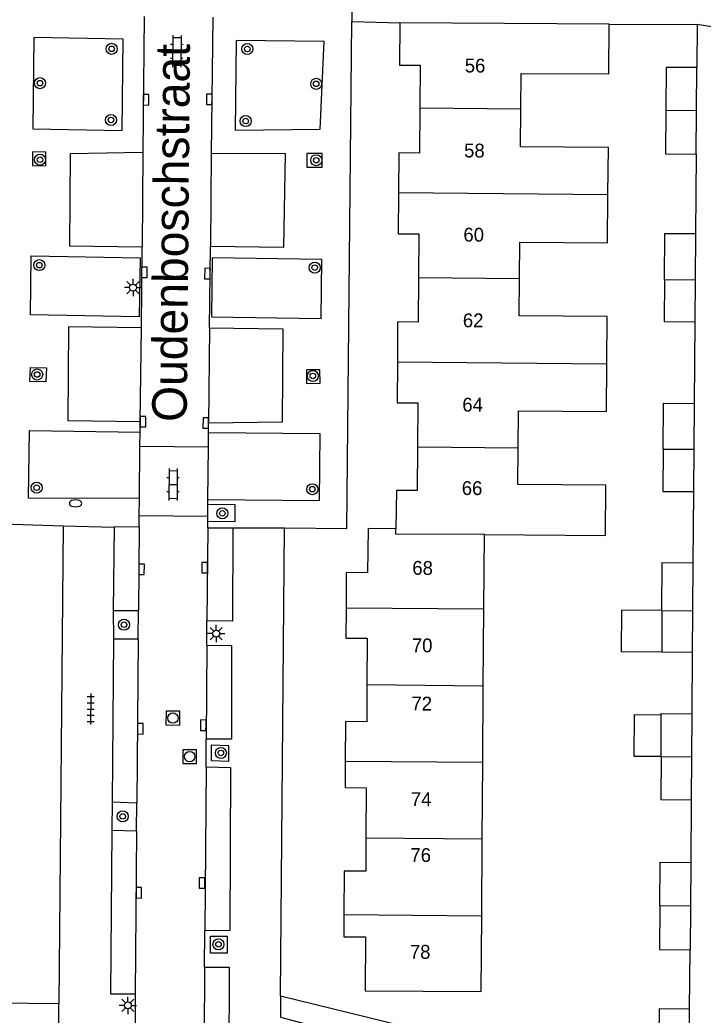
# Model space of a CAD drawing. Extents: x 125000 to 129004, y 397500 to 399008.
# Drawn here: x 127572.6 to 127621.9, y 398763 to 398834.9 of the extents above; entities that cross this region are included whole.
import ezdxf

# ---------------------------------------------------------------- set-up
doc = ezdxf.new("R2010")
doc.units = 0
for name, color, linetype in [('gg-afsc-erfafscheiding', 7, 'Continuous'), ('gg-anno-huisnummerreeks BGT', 7, 'Continuous'), ('gg-anno-openbare ruimte label', 7, 'Continuous'), ('gg-bbg-bijgebouw', 7, 'Continuous'), ('gg-bbg-gedigitaliseerde bijgebouw', 7, 'Continuous'), ('gg-bbg-hoofdgebouw', 7, 'Continuous'), ('gg-bbg-luifel en loopbrug', 7, 'Continuous'), ('gg-bbg-tussenscheiding', 7, 'Continuous'), ('gg-knt-verharding', 7, 'Continuous'), ('gg-knt-verharding nz', 7, 'Continuous'), ('gt-grn-weggrens', 7, 'Continuous'), ('gt-symb-boom', 7, 'Continuous'), ('gt-symb-brandkraan', 7, 'Continuous'), ('gt-symb-klinker verharding', 7, 'Continuous'), ('gt-symb-kolk', 7, 'Continuous'), ('gt-symb-lichtmast', 7, 'Continuous'), ('gt-symb-rioolschacht', 7, 'Continuous'), ('gt-symb-tegel verharding', 7, 'Continuous')]:
    doc.layers.add(name, color=color, linetype=linetype)

# ---------------------------------------------------------------- blocks, each defined once
blk = doc.blocks.new('gt0-BOOM')
at = {"layer": 'gt-symb-boom'}
for radius in [0.4, 0.2]:
    blk.add_circle((0, 0), radius, dxfattribs=at)
blk = doc.blocks.new('gt0-KOLK')
at = {"layer": 'gt-symb-kolk'}
blk.add_lwpolyline([(0, 0), (0.375, 0), (0.375, 0.4), (-0.375, 0.4), (-0.375, 0), (0, 0)], dxfattribs=at)
blk = doc.blocks.new('gt0-LMAST')
at = {"layer": 'gt-symb-lichtmast'}
for p, q in [((-0.182, 0.173), (-0.447, 0.438)), ((-0.005, 0.246), (-0.005, 0.621)), ((0.172, 0.173), (0.437, 0.438)), ((-0.255, -0.004), (-0.63, -0.004)), ((-0.182, -0.181), (-0.447, -0.446)), ((-0.005, -0.254), (-0.005, -0.629)), ((0.437, -0.446), (0.172, -0.181)), ((0.245, -0.004), (0.62, -0.004))]:
    blk.add_line(p, q, dxfattribs=at)
blk.add_circle((-0.005, -0.004), 0.25, dxfattribs=at)
blk = doc.blocks.new('gt0-KL1')
at = {"layer": 'gt-symb-klinker verharding'}
for p, q in [((-1.15, 0.3), (1.15, 0.3)), ((-1, -0.3), (-1, 0.3)), ((-0.5, 0.3), (-0.5, 0.45)), ((0, -0.3), (0, 0.3)), ((0.5, 0.3), (0.5, 0.45)), ((1, -0.3), (1, 0.3)), ((-1.15, -0.3), (1.15, -0.3)), ((-0.5, -0.45), (-0.5, -0.3)), ((0.5, -0.45), (0.5, -0.3))]:
    blk.add_line(p, q, dxfattribs=at)
blk = doc.blocks.new('gt0-BR')
at = {"layer": 'gt-symb-brandkraan'}
for centre, radius, start, end in [((-0.244, 0), 0.206, 107.56694, 252.43307), ((0.599, -2.664), 3, 106.89205, 107.56694), ((0, -0.691), 0.938, 73.10799, 106.89205), ((-0.599, -2.664), 3, 72.43309, 73.10799), ((0.244, 0), 0.206, 287.56695, 72.43309), ((0.599, 2.664), 3, 252.43307, 253.10797), ((0, 0.691), 0.938, 253.10797, 286.89206), ((-0.599, 2.664), 3, 286.89206, 287.56695)]:
    blk.add_arc(centre, radius, start, end, dxfattribs=at)
blk = doc.blocks.new('gt0-RS')
at = {"layer": 'gt-symb-rioolschacht'}
blk.add_lwpolyline([(-0.5, -0.5), (0.5, -0.5), (0.5, 0.5), (-0.5, 0.5)], close=True, dxfattribs=at)
blk.add_circle((0, 0), 0.375, dxfattribs=at)
blk = doc.blocks.new('gt0-TEG1')
at = {"layer": 'gt-symb-tegel verharding'}
for p, q in [((-1.125, 0), (1.125, 0)), ((-0.9, -0.25), (-0.9, 0.25)), ((-0.45, -0.25), (-0.45, 0.25)), ((0, -0.25), (0, 0.25)), ((0.45, -0.25), (0.45, 0.25)), ((0.9, -0.25), (0.9, 0.25))]:
    blk.add_line(p, q, dxfattribs=at)

msp = doc.modelspace()

# ---------------------------------------------------------------- linework, layer by layer
at = {"layer": 'gg-afsc-erfafscheiding'}
for p, q in [((127615.156, 398834.601), (127621.5, 398834.568)), ((127621.5, 398834.568), (127621.491, 398831.458)), ((127621.438, 398825.199), (127621.389, 398819.46)), ((127621.335, 398813.085), (127621.29, 398807.186)), ((127621.241, 398800.811), (127621.196, 398795.674)), ((127621.153, 398789.214), (127621.118, 398784.759)), ((127621.076, 398778.54), (127621.042, 398774.005)), ((127620.96, 398763.403), (127620.993, 398767.703)), ((127591.411, 398764.377), (127620.913, 398757.149))]:
    msp.add_line(p, q, dxfattribs=at)
at = {"layer": 'gg-bbg-bijgebouw'}
for p, q in [((127621.491, 398831.458), (127619.271, 398831.477)), ((127621.465, 398828.362), (127621.491, 398831.458)), ((127621.438, 398825.199), (127621.465, 398828.362))]:
    msp.add_line(p, q, dxfattribs=at)
at = {"layer": 'gg-bbg-gedigitaliseerde bijgebouw'}
for p, q in [((127619.271, 398831.477), (127619.244, 398828.382)), ((127621.389, 398819.46), (127621.361, 398816.12)), ((127621.361, 398816.12), (127621.335, 398813.085)), ((127621.29, 398807.186), (127621.265, 398803.87)), ((127621.265, 398803.87), (127621.241, 398800.811)), ((127621.196, 398795.674), (127621.173, 398792.205)), ((127621.173, 398792.205), (127621.153, 398789.214)), ((127618.945, 398789.229), (127621.153, 398789.214)), ((127618.897, 398781.665), (127618.916, 398784.678)), ((127621.118, 398784.759), (127621.097, 398781.648)), ((127621.097, 398781.648), (127621.076, 398778.54)), ((127621.042, 398774.005), (127621.018, 398770.854)), ((127621.018, 398770.854), (127620.993, 398767.703)), ((127620.931, 398759.512), (127620.96, 398763.403))]:
    msp.add_line(p, q, dxfattribs=at)
for points in [[(127619.244, 398828.382), (127619.217, 398825.218), (127621.438, 398825.199)], [(127619.141, 398816.139), (127619.169, 398819.479), (127621.389, 398819.46)], [(127619.141, 398816.139), (127619.116, 398813.104), (127621.335, 398813.085)], [(127619.046, 398803.889), (127619.071, 398807.205), (127621.29, 398807.186)], [(127619.046, 398803.889), (127619.022, 398800.83), (127621.241, 398800.811)], [(127618.965, 398792.225), (127618.988, 398795.689), (127621.196, 398795.674)], [(127618.965, 398792.225), (127616.035, 398792.247), (127616.012, 398789.251), (127618.945, 398789.229)], [(127618.916, 398784.678), (127618.917, 398784.774), (127621.118, 398784.759)], [(127618.897, 398781.665), (127618.876, 398778.555), (127621.076, 398778.54)], [(127618.817, 398770.871), (127618.841, 398774.019), (127621.042, 398774.005)], [(127618.817, 398770.871), (127618.793, 398767.718), (127620.993, 398767.703)], [(127620.96, 398763.403), (127618.756, 398763.423), (127618.722, 398759.532), (127620.931, 398759.512)]]:
    msp.add_lwpolyline(points, dxfattribs=at)
at = {"layer": 'gg-bbg-hoofdgebouw'}
for p, q in [((127615.156, 398834.601), (127600.031, 398834.703)), ((127606.099, 398792.333), (127606.136, 398797.708)), ((127606.061, 398786.787), (127606.099, 398792.333)), ((127606.022, 398781.248), (127606.061, 398786.787)), ((127605.984, 398775.706), (127606.022, 398781.248)), ((127605.946, 398770.164), (127605.984, 398775.706))]:
    msp.add_line(p, q, dxfattribs=at)
for points in [[(127600.031, 398834.703), (127600.001, 398831.642), (127601.5, 398831.628), (127601.474, 398828.543)], [(127608.765, 398828.477), (127608.783, 398831.045), (127615.131, 398831.001), (127615.156, 398834.601)], [(127601.474, 398828.543), (127601.446, 398825.279), (127599.947, 398825.291), (127599.924, 398822.432)], [(127615.067, 398822.294), (127615.092, 398825.678), (127608.745, 398825.725), (127608.765, 398828.477)], [(127599.924, 398822.432), (127599.9, 398819.451), (127601.399, 398819.439), (127601.378, 398816.293)], [(127608.674, 398816.227), (127608.694, 398818.836), (127615.041, 398818.79), (127615.067, 398822.294)], [(127601.378, 398816.293), (127601.357, 398813.07), (127599.867, 398813.079), (127599.85, 398810.182)], [(127614.975, 398810.044), (127615.001, 398813.478), (127608.654, 398813.527), (127608.674, 398816.227)], [(127599.85, 398810.182), (127599.832, 398807.23), (127601.322, 398807.221), (127601.3, 398804.043)], [(127608.582, 398803.977), (127608.602, 398806.646), (127614.949, 398806.599), (127614.975, 398810.044)], [(127601.3, 398804.043), (127601.279, 398800.892), (127599.78, 398800.904), (127599.751, 398798.133)], [(127606.136, 398797.708), (127614.882, 398797.649), (127614.909, 398801.289), (127608.562, 398801.337), (127608.582, 398803.977)], [(127599.751, 398798.133), (127597.738, 398798.153), (127597.704, 398794.953), (127596.161, 398794.967), (127596.143, 398792.423)], [(127596.143, 398792.423), (127596.128, 398790.233), (127597.678, 398790.223), (127597.654, 398786.866)], [(127597.654, 398786.866), (127597.634, 398784.179), (127596.105, 398784.191), (127596.082, 398781.339)], [(127596.082, 398781.339), (127596.067, 398779.427), (127597.606, 398779.414), (127597.579, 398775.782)], [(127597.579, 398775.782), (127597.561, 398773.373), (127596.011, 398773.384), (127595.987, 398770.255)], [(127595.987, 398770.255), (127595.975, 398768.642), (127597.538, 398768.63), (127597.513, 398764.728), (127605.908, 398764.671), (127605.946, 398770.164)]]:
    msp.add_lwpolyline(points, dxfattribs=at)
at = {"layer": 'gg-bbg-luifel en loopbrug'}
msp.add_lwpolyline([(127618.897, 398781.665), (127616.956, 398781.68), (127616.979, 398784.692), (127618.916, 398784.678)], dxfattribs=at)
at = {"layer": 'gg-bbg-tussenscheiding'}
for p, q in [((127601.474, 398828.543), (127608.765, 398828.477)), ((127619.244, 398828.382), (127621.465, 398828.362)), ((127599.924, 398822.432), (127615.067, 398822.294)), ((127601.378, 398816.293), (127608.674, 398816.227)), ((127619.141, 398816.139), (127621.361, 398816.12)), ((127599.85, 398810.182), (127614.975, 398810.044)), ((127601.3, 398804.043), (127608.582, 398803.977)), ((127619.046, 398803.889), (127621.265, 398803.87)), ((127596.143, 398792.423), (127606.099, 398792.333)), ((127618.965, 398792.225), (127618.945, 398789.229)), ((127618.965, 398792.225), (127621.173, 398792.205)), ((127597.654, 398786.866), (127606.061, 398786.787)), ((127618.897, 398781.665), (127621.097, 398781.648)), ((127596.082, 398781.339), (127606.022, 398781.248)), ((127597.579, 398775.782), (127605.984, 398775.706)), ((127621.018, 398770.854), (127618.817, 398770.871)), ((127595.987, 398770.255), (127605.946, 398770.164))]:
    msp.add_line(p, q, dxfattribs=at)
msp.add_lwpolyline([(127606.136, 398797.708), (127599.749, 398797.737), (127599.751, 398798.133)], dxfattribs=at)
at = {"layer": 'gg-knt-verharding'}
for p, q in [((127581.56, 398835.148), (127581.452, 398825.33)), ((127586.515, 398835.096), (127586.409, 398825.275)), ((127596.565, 398834.786), (127600.031, 398834.703)), ((127581.353, 398812.648), (127581.414, 398818.506)), ((127586.281, 398812.644), (127586.345, 398818.536)), ((127581.263, 398805.103), (127581.27, 398805.87)), ((127581.253, 398804.091), (127581.263, 398805.103)), ((127586.204, 398805.066), (127586.21, 398805.769)), ((127586.196, 398804.046), (127586.204, 398805.066)), ((127581.218, 398800.327), (127581.253, 398804.091)), ((127581.253, 398804.091), (127586.196, 398804.046)), ((127586.166, 398800.246), (127586.196, 398804.046)), ((127581.206, 398799.056), (127581.218, 398800.327)), ((127586.163, 398799.883), (127586.166, 398800.246)), ((127586.156, 398799.02), (127586.163, 398799.883)), ((127581.199, 398798.264), (127581.206, 398799.056)), ((127586.156, 398799.02), (127581.206, 398799.056)), ((127586.15, 398798.2), (127586.153, 398798.677)), ((127586.153, 398798.677), (127586.156, 398799.02)), ((127575.694, 398798.331), (127575.402, 398763.795)), ((127579.396, 398798.25), (127579.328, 398792.22)), ((127581.199, 398798.264), (127579.396, 398798.25)), ((127586.15, 398798.2), (127587.972, 398798.205)), ((127591.411, 398764.377), (127591.686, 398798.185)), ((127579.328, 398792.22), (127581.137, 398792.21)), ((127579.328, 398792.22), (127579.331, 398790.147)), ((127581.124, 398790.148), (127581.137, 398792.21)), ((127586.09, 398789.705), (127586.095, 398791.479)), ((127579.331, 398790.147), (127579.25, 398778.387)), ((127581.124, 398790.148), (127579.331, 398790.147)), ((127586.028, 398780.917), (127586.04, 398782.926)), ((127579.25, 398778.387), (127579.23, 398776.33)), ((127579.25, 398778.387), (127581.035, 398778.328)), ((127581.003, 398776.28), (127581.035, 398778.328)), ((127581.003, 398776.28), (127579.23, 398776.33)), ((127585.921, 398766.44), (127585.935, 398769.073)), ((127580.912, 398764.507), (127580.899, 398759.368)), ((127575.402, 398763.795), (127561.005, 398763.916))]:
    msp.add_line(p, q, dxfattribs=at)
for points in [[(127591.686, 398798.185), (127596.207, 398798.149), (127596.565, 398834.786)], [(127573.52, 398827.044), (127579.969, 398826.925), (127580.042, 398833.525), (127573.593, 398833.644), (127573.52, 398827.044)], [(127588.136, 398826.933), (127594.265, 398826.999), (127594.562, 398833.351), (127588.195, 398833.416), (127588.136, 398826.933)], [(127573.48, 398825.374), (127573.487, 398824.386), (127574.461, 398824.349), (127574.454, 398825.337), (127573.48, 398825.374)], [(127581.452, 398825.33), (127576.209, 398825.226), (127576.161, 398818.58), (127581.414, 398818.506)], [(127586.409, 398825.275), (127591.736, 398825.241), (127591.627, 398818.446), (127586.345, 398818.536)], [(127593.308, 398825.25), (127593.315, 398824.268), (127594.413, 398824.266), (127594.406, 398825.248), (127593.308, 398825.25)], [(127571.44, 398822.85), (127571.327, 398798.48), (127575.694, 398798.331)], [(127573.344, 398813.588), (127573.39, 398817.849), (127581.264, 398817.721), (127581.208, 398813.457), (127573.344, 398813.588)], [(127586.471, 398817.701), (127586.433, 398813.439), (127594.349, 398813.327), (127594.385, 398817.601), (127586.471, 398817.701)], [(127581.353, 398812.648), (127576.087, 398812.731), (127576.033, 398805.954), (127581.27, 398805.87)], [(127586.281, 398812.644), (127591.578, 398812.589), (127591.536, 398805.827), (127586.21, 398805.769)], [(127573.303, 398808.775), (127573.34, 398809.775), (127574.497, 398809.756), (127574.46, 398808.756), (127573.303, 398808.775)], [(127593.277, 398809.61), (127593.288, 398808.634), (127594.264, 398808.64), (127594.253, 398809.617), (127593.277, 398809.61)], [(127581.218, 398800.327), (127573.21, 398800.336), (127573.267, 398805.223), (127581.263, 398805.103)], [(127586.166, 398800.246), (127594.228, 398800.182), (127594.274, 398805), (127586.204, 398805.066)], [(127586.153, 398798.677), (127588.124, 398798.663), (127588.121, 398799.867), (127586.163, 398799.883)], [(127587.972, 398798.205), (127587.937, 398791.443), (127586.095, 398791.479)], [(127586.09, 398789.705), (127587.868, 398789.696), (127587.855, 398782.924), (127586.04, 398782.926)], [(127586.43, 398781.353), (127586.431, 398782.516), (127587.645, 398782.47), (127587.645, 398781.306), (127586.43, 398781.353)], [(127586.028, 398780.917), (127587.806, 398780.883), (127587.749, 398769.094), (127585.935, 398769.073)], [(127579.23, 398776.33), (127579.12, 398764.522), (127580.912, 398764.507)], [(127587.558, 398767.46), (127586.35, 398767.456), (127586.348, 398768.682), (127587.558, 398768.679), (127587.558, 398767.46)], [(127585.921, 398766.44), (127587.689, 398766.444), (127587.67, 398759.659), (127585.867, 398759.658)]]:
    msp.add_lwpolyline(points, dxfattribs=at)
at = {"layer": 'gg-knt-verharding nz'}
for p, q in [((127581.452, 398825.33), (127581.414, 398818.506)), ((127586.409, 398825.275), (127586.345, 398818.536)), ((127581.27, 398805.87), (127581.353, 398812.648)), ((127586.281, 398812.644), (127586.21, 398805.769)), ((127581.199, 398798.264), (127581.137, 398792.21)), ((127586.15, 398798.2), (127586.095, 398791.479)), ((127581.124, 398790.148), (127581.035, 398778.328)), ((127586.09, 398789.705), (127586.04, 398782.926)), ((127586.028, 398780.917), (127585.935, 398769.073)), ((127581.003, 398776.28), (127580.912, 398764.507)), ((127585.921, 398766.44), (127585.867, 398759.658))]:
    msp.add_line(p, q, dxfattribs=at)
at = {"layer": 'gt-grn-weggrens'}
for p, q in [((127596.609, 398837.671), (127596.565, 398834.786)), ((127623.008, 398834.345), (127621.5, 398834.568)), ((127575.694, 398798.331), (127579.396, 398798.25)), ((127587.972, 398798.205), (127591.686, 398798.185)), ((127575.39, 398762.359), (127575.402, 398763.795))]:
    msp.add_line(p, q, dxfattribs=at)
msp.add_lwpolyline([(127591.411, 398764.377), (127591.398, 398762.822), (127593.3, 398762.327)], dxfattribs=at)

# ---------------------------------------------------------------- block references
at = {"layer": 'gt-symb-boom'}
for p in [(127579.208, 398832.817), (127589.014, 398832.801), (127574.034, 398830.335), (127593.987, 398830.286), (127579.159, 398827.679), (127588.894, 398827.594), (127574.036, 398824.801), (127593.989, 398824.766), (127573.98, 398817.183), (127593.882, 398817.004), (127573.825, 398809.278), (127593.745, 398809.173), (127573.787, 398801.095), (127593.708, 398800.987), (127587.205, 398799.241), (127580.104, 398791.19), (127587.101, 398781.925), (127580.011, 398777.339), (127586.925, 398768.092)]:
    msp.add_blockref('gt0-BOOM', p, dxfattribs=at)
at = {"layer": 'gt-symb-brandkraan'}
msp.add_blockref('gt0-BR', (127576.601, 398799.965), dxfattribs=at)
at = {"layer": 'gt-symb-klinker verharding'}
for p, rotation in [((127583.909, 398832.645), -90.51564809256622), ((127583.642, 398801.327), -90.51564809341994)]:
    msp.add_blockref('gt0-KL1', p, dxfattribs=dict(at, rotation=rotation))
at = {"layer": 'gt-symb-kolk'}
for p, rotation in [((127581.491, 398829.135), -90.63022815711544), ((127586.461, 398829.165), 89.19791148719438), ((127581.372, 398816.673), -90.28647651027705), ((127586.333, 398816.572), 89.25519682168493), ((127581.27, 398805.87), -90.51564809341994), ((127586.209, 398805.769), 89.54164354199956), ((127581.17, 398795.199), -90.51564809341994), ((127586.128, 398795.311), 89.54164354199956), ((127586.026, 398783.928), 89.36977184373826), ((127581.079, 398783.671), -90.40106390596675), ((127585.939, 398772.531), 89.42706130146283), ((127580.972, 398771.818), -90.40106390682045)]:
    msp.add_blockref('gt0-KOLK', p, dxfattribs=dict(at, rotation=rotation))
at = {"layer": 'gt-symb-lichtmast'}
for p in [(127580.761, 398815.561), (127586.765, 398790.554), (127580.384, 398763.682)]:
    msp.add_blockref('gt0-LMAST', p, dxfattribs=at)
at = {"layer": 'gt-symb-rioolschacht'}
for p, rotation in [((127583.637, 398784.448), -0.6302281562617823), ((127584.845, 398781.659), -0.2864765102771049)]:
    msp.add_blockref('gt0-RS', p, dxfattribs=dict(at, rotation=rotation))
at = {"layer": 'gt-symb-tegel verharding', "rotation": -90.51564809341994}
msp.add_blockref('gt0-TEG1', (127577.692, 398785.096), dxfattribs=at)

# ---------------------------------------------------------------- texts
at = {"layer": 'gg-anno-huisnummerreeks BGT'}
for s, rotation, p in [('56', 359.5, (127604.716, 398831.112)), ('58', 359.5, (127604.667, 398824.971)), ('60', 359.6, (127604.619, 398818.888)), ('62', 359.6, (127604.578, 398812.697)), ('64', 359.6, (127604.541, 398806.602)), ('66', 359.6, (127604.5, 398800.571)), ('68', 359.4, (127600.926, 398794.808)), ('70', 359.6, (127600.894, 398789.205)), ('72', 359.6, (127600.863, 398784.998)), ('74', 359.6, (127600.82, 398778.083)), ('76', 359.6, (127600.789, 398774.053)), ('78', 359.7, (127600.751, 398767.053))]:
    msp.add_text(s, height=1, rotation=rotation, dxfattribs=at).set_placement(p)
at = {"layer": 'gg-anno-openbare ruimte label'}
msp.add_text('Oudenboschstraat', height=2.5, rotation=89.5, dxfattribs=at).set_placement((127584.629, 398805.843))

doc.saveas('drawing.dxf')
